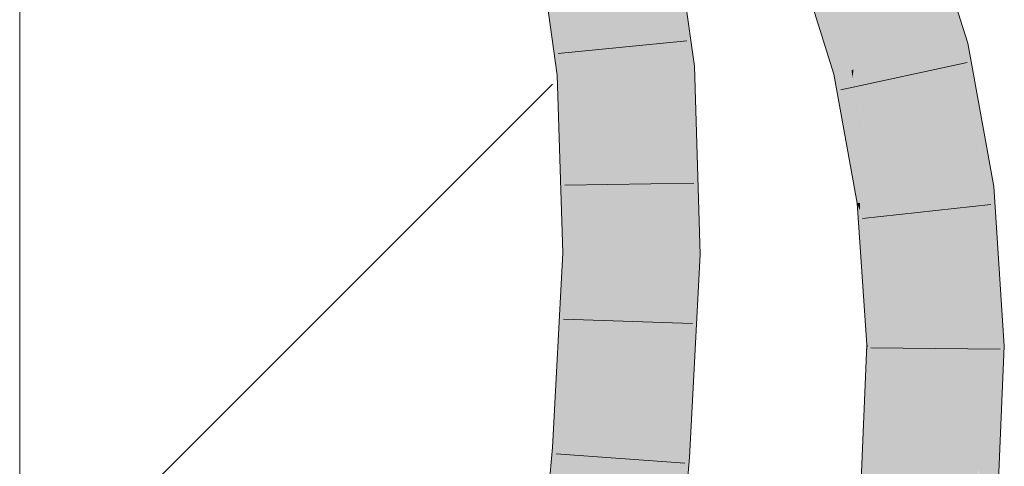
# Model space of a CAD drawing. Extents: x -620 to 300, y 62 to 1107.
# Tile 260 of 290: x 192.665 to 194.456, y 920.2 to 921.013. Entities that reach past the tile are written whole.
import ezdxf

# ---------------------------------------------------------------- set-up
doc = ezdxf.new("R2010")
doc.units = 0
doc.layers.get('0').update_dxf_attribs({"lineweight": 35})
doc.layers.add('E_Detail_Linie_Text_Bem', color=7, linetype='Continuous', lineweight=13)
for name, color, linetype, lineweight, true_color in [('E_Detail_Wandschraffur', 7, 'Continuous', 5, 0xc0c0c0), ('E_Leerrohr 25-A06G9GDD8I', 7, 'Continuous', 9, 0xff8000), ('E_Leerrohr 25-Shading', 7, 'Continuous', 9, 0xff8000)]:
    doc.layers.add(name, color=color, linetype=linetype, lineweight=lineweight, true_color=true_color)

# ---------------------------------------------------------------- blocks, each defined once
blk = doc.blocks.new('Shading-A06G9G198I', base_point=(260.3156, 751.1562))
at = {"layer": 'E_Leerrohr 25-Shading', "color": 31, "true_color": 0xfabd7f}
for points in [[(194.2215, 921.0898), (194.2777, 920.9438), (194.3041, 921.1214), (194.3541, 920.9615)], [(193.7676, 920.9197), (193.8558, 920.9254), (193.7466, 921.0703), (193.8334, 921.0869)], [(194.139, 921.0583), (194.1819, 920.9218), (194.2118, 921.0861), (194.2278, 920.9324)], [(194.2278, 920.9324), (194.268, 920.9416), (194.2118, 921.0861), (194.2215, 921.0898)], [(194.2215, 921.0898), (194.268, 920.9416), (194.2777, 920.9438)], [(193.7127, 920.9162), (193.7267, 921.0665), (193.6794, 920.914), (193.6782, 921.0572)], [(193.7392, 920.9179), (193.7429, 921.0696), (193.7127, 920.9162), (193.7267, 921.0665)], [(193.7429, 921.0696), (193.7392, 920.9179), (193.7464, 920.972)], [(193.7483, 920.9185), (193.7676, 920.9197), (193.7429, 921.0696), (193.7466, 921.0703)], [(193.6782, 921.0572), (193.6598, 921.0536), (193.6794, 920.914)], [(193.7392, 920.9179), (193.7483, 920.9185), (193.7464, 920.972)], [(194.3547, 920.6989), (194.4005, 920.7045), (194.2777, 920.9438), (194.3541, 920.9615)], [(194.2378, 920.6848), (194.3128, 920.6938), (194.2278, 920.9324), (194.268, 920.9416)], [(194.2777, 920.9438), (194.268, 920.9416), (194.3547, 920.6989), (194.3285, 920.6957)], [(194.268, 920.9416), (194.3128, 920.6938), (194.3285, 920.6957)], [(193.7779, 920.5865), (193.8663, 920.5854), (193.7676, 920.9197), (193.8558, 920.9254)], [(194.214, 920.9292), (194.1819, 920.9218), (194.225, 920.6834)], [(194.2278, 920.9324), (194.214, 920.9292), (194.225, 920.6832), (194.225, 920.6834)], [(194.2278, 920.9324), (194.225, 920.6832), (194.2378, 920.6848)], [(193.7127, 920.9162), (193.6794, 920.914), (193.6895, 920.5877)], [(193.7025, 920.5875), (193.7392, 920.9179), (193.6895, 920.5877), (193.7127, 920.9162)], [(193.743, 920.9182), (193.7392, 920.9179), (193.7051, 920.5875), (193.7025, 920.5875)], [(193.7423, 920.587), (193.7483, 920.9185), (193.7051, 920.5875), (193.743, 920.9182)], [(193.7423, 920.587), (193.7779, 920.5865), (193.7483, 920.9185), (193.7676, 920.9197)], [(194.2354, 920.53), (194.3128, 920.6938), (194.2378, 920.6848)], [(194.2354, 920.53), (194.2428, 920.4203), (194.3128, 920.6938), (194.3312, 920.4195)], [(194.3285, 920.6957), (194.3128, 920.6938), (194.3412, 920.6282)], [(194.3412, 920.6282), (194.3128, 920.6938), (194.3804, 920.4191), (194.3312, 920.4195)], [(194.3547, 920.6989), (194.3285, 920.6957), (194.4174, 920.452), (194.3412, 920.6282)], [(194.4174, 920.452), (194.4005, 920.7045), (194.3547, 920.6989)], [(194.225, 920.6832), (194.2354, 920.53), (194.2378, 920.6848)], [(194.4174, 920.452), (194.3412, 920.6282), (194.4196, 920.4188), (194.3804, 920.4191)], [(193.6705, 920.2311), (193.7423, 920.587), (193.7051, 920.5875)], [(193.6705, 920.2311), (193.7051, 920.5875), (193.6723, 920.2643), (193.7025, 920.5875)], [(193.7423, 920.587), (193.6705, 920.2311), (193.7206, 920.2275)], [(193.7025, 920.5875), (193.6895, 920.5877), (193.6723, 920.2643)], [(193.7206, 920.2275), (193.7587, 920.2248), (193.7423, 920.587), (193.7779, 920.5865)], [(193.7587, 920.2248), (193.8469, 920.2184), (193.7779, 920.5865), (193.8663, 920.5854)], [(194.2428, 920.4203), (194.2171, 919.8163), (194.3243, 920.2563), (194.2433, 919.814)], [(194.2428, 920.4203), (194.3243, 920.2563), (194.3312, 920.4195)], [(194.3051, 919.8087), (194.3932, 919.8011), (194.3312, 920.4195), (194.4196, 920.4188)], [(194.2433, 919.814), (194.3051, 919.8087), (194.3243, 920.2563)], [(193.6705, 920.2311), (193.6373, 919.8589), (193.7206, 920.2275), (193.6914, 919.8542)], [(193.6914, 919.8542), (193.7253, 919.8513), (193.7206, 920.2275), (193.7587, 920.2248)], [(193.7253, 919.8513), (193.8134, 919.8436), (193.7587, 920.2248), (193.8469, 920.2184)]]:
    blk.add_solid(points, dxfattribs=at)
at = {"layer": 'E_Leerrohr 25-Shading', "color": 43, "true_color": 0xd7ab7f}
for points in [[(194.3041, 921.1214), (194.3541, 920.9615), (194.306, 921.1222), (194.3693, 920.965)], [(194.308, 921.1229), (194.306, 921.1222), (194.3679, 920.9826), (194.3536, 921.0038)], [(194.3748, 920.9662), (194.3898, 920.9697), (194.308, 921.1229), (194.3383, 921.1345)], [(193.8344, 921.0867), (193.8334, 921.0869), (193.8636, 920.926), (193.8558, 920.9254)], [(193.8923, 920.9278), (193.8716, 921.0781), (193.853, 920.9843), (193.8344, 921.0867)], [(193.6238, 921.0468), (193.6387, 920.9412), (193.6264, 921.0472)], [(193.6583, 921.0533), (193.6264, 921.0472), (193.6586, 921.0473), (193.6387, 920.9412)], [(193.6586, 921.0473), (193.6387, 920.9412), (193.6649, 920.9131), (193.6429, 920.9117)], [(193.6752, 920.9138), (193.6595, 921.0522), (193.6649, 920.9131), (193.6586, 921.0473)], [(193.6598, 921.0536), (193.6595, 921.0522), (193.6764, 920.9138), (193.6752, 920.9138)], [(193.6794, 920.914), (193.6598, 921.0536), (193.6764, 920.9138)], [(194.1085, 921.0466), (194.1257, 920.9786), (194.1187, 921.0505), (194.129, 920.9985)], [(194.1187, 921.0505), (194.129, 920.9985), (194.1275, 921.0539), (194.1337, 921.0264)], [(194.1337, 921.0264), (194.1425, 920.9867), (194.1373, 921.048), (194.14, 921.037)], [(194.1782, 920.921), (194.1819, 920.9218), (194.139, 921.0582), (194.139, 921.0583)], [(194.14, 921.037), (194.1699, 920.919), (194.139, 921.0582), (194.1782, 920.921)], [(194.1085, 921.0466), (194.1078, 921.0464), (194.1257, 920.9786), (194.1122, 921.0215)], [(194.1582, 920.9163), (194.1699, 920.919), (194.1425, 920.9867), (194.14, 921.037)], [(194.1462, 920.9136), (194.1425, 920.9867), (194.129, 920.9985), (194.1337, 921.0264)], [(194.129, 920.9985), (194.1257, 920.9786), (194.1454, 920.916)], [(194.1462, 920.9136), (194.129, 920.9985), (194.1454, 920.916)], [(194.3536, 921.0038), (194.3693, 920.965), (194.3679, 920.9826), (194.3748, 920.9662)], [(193.8923, 920.9278), (193.853, 920.9843), (193.8663, 920.9261)], [(193.853, 920.9843), (193.8636, 920.926), (193.8663, 920.9261)], [(194.1425, 920.9867), (194.1462, 920.9136), (194.1582, 920.9163)], [(194.3541, 920.9615), (194.4005, 920.7045), (194.3693, 920.965), (194.4306, 920.7081)], [(194.3693, 920.965), (194.4135, 920.8383), (194.3748, 920.9662)], [(194.4214, 920.7849), (194.4135, 920.8383), (194.4037, 920.8209), (194.3693, 920.965)], [(194.4135, 920.8383), (194.3898, 920.9697), (194.3748, 920.9662)], [(193.8558, 920.9254), (193.8663, 920.5854), (193.8636, 920.926), (193.881, 920.5853)], [(193.8636, 920.926), (193.9004, 920.6672), (193.8663, 920.9261)], [(193.9004, 920.6672), (193.8636, 920.926), (193.8918, 920.5851), (193.872, 920.7618)], [(193.9004, 920.6672), (193.8923, 920.9278), (193.8663, 920.9261)], [(194.18, 920.907), (194.1819, 920.9218), (194.1782, 920.921)], [(194.209, 920.6813), (194.1819, 920.9218), (194.18, 920.907)], [(194.209, 920.6813), (194.2188, 920.6825), (194.1819, 920.9218), (194.182, 920.921)], [(193.6649, 920.9131), (193.6429, 920.9117), (193.6625, 920.5881), (193.6529, 920.5882)], [(193.6752, 920.9138), (193.6649, 920.9131), (193.6816, 920.5878), (193.6625, 920.5881)], [(193.6752, 920.9138), (193.6759, 920.8765), (193.6764, 920.9138)], [(193.6759, 920.8765), (193.6794, 920.914), (193.6764, 920.9138)], [(193.6759, 920.8765), (193.6816, 920.5878), (193.6794, 920.914), (193.6895, 920.5877)], [(194.1462, 920.9136), (194.1667, 920.8), (194.1582, 920.9163)], [(194.1582, 920.9163), (194.1667, 920.8), (194.1699, 920.919), (194.1751, 920.8671)], [(194.1699, 920.919), (194.1751, 920.8671), (194.1782, 920.921), (194.18, 920.907)], [(194.18, 920.907), (194.1751, 920.8671), (194.209, 920.6813), (194.1937, 920.6794)], [(194.2188, 920.6825), (194.225, 920.6832), (194.182, 920.921)], [(194.1751, 920.8671), (194.1667, 920.8), (194.1937, 920.6794), (194.1887, 920.6788)], [(194.4241, 920.7795), (194.4135, 920.8383), (194.4214, 920.7849)], [(194.4328, 920.7084), (194.4214, 920.7849), (194.4186, 920.7587), (194.4037, 920.8209)], [(194.4369, 920.7089), (194.4241, 920.7795), (194.4328, 920.7084), (194.4214, 920.7849)], [(193.872, 920.7618), (193.881, 920.5853), (193.8918, 920.5851)], [(194.4186, 920.7587), (194.4306, 920.7081), (194.4328, 920.7084)], [(194.4005, 920.7045), (194.4492, 920.5239), (194.4306, 920.7081)], [(194.4306, 920.7081), (194.4492, 920.5239), (194.4328, 920.7084), (194.4393, 920.6721)], [(194.4393, 920.6721), (194.4369, 920.7089), (194.4328, 920.7084)], [(194.4492, 920.5239), (194.4005, 920.7045), (194.4214, 920.4188), (194.4174, 920.452)], [(194.1937, 920.6794), (194.1887, 920.6788), (194.1932, 920.6644)], [(194.1932, 920.6644), (194.1887, 920.6788), (194.1921, 920.6284)], [(194.209, 920.6813), (194.1937, 920.6794), (194.2087, 920.615), (194.1932, 920.6644)], [(194.2087, 920.615), (194.2209, 920.5762), (194.209, 920.6813), (194.2188, 920.6825)], [(194.2209, 920.5762), (194.2354, 920.53), (194.2188, 920.6825), (194.225, 920.6832)], [(193.9004, 920.6672), (193.8918, 920.5851), (193.9029, 920.585)], [(194.1921, 920.6284), (194.2084, 920.5471), (194.1932, 920.6644), (194.2087, 920.615)], [(194.2062, 920.4206), (194.2078, 920.4206), (194.1921, 920.6284), (194.2084, 920.5471)], [(194.2087, 920.615), (194.2084, 920.5471), (194.2209, 920.5762), (194.2229, 920.4746)], [(193.6549, 920.4351), (193.6625, 920.5881), (193.6358, 920.2673), (193.6529, 920.5882)], [(193.6648, 920.2649), (193.6816, 920.5878), (193.6465, 920.2662), (193.6625, 920.5881)], [(193.6816, 920.5878), (193.6648, 920.2649), (193.6895, 920.5877), (193.6723, 920.2643)], [(193.881, 920.5853), (193.8663, 920.5854), (193.8498, 920.2183), (193.8505, 920.287)], [(193.881, 920.5853), (193.8498, 920.2183), (193.8627, 920.2173)], [(193.881, 920.5853), (193.8627, 920.2173), (193.8965, 920.4643), (193.8834, 920.2159)], [(193.881, 920.5853), (193.8965, 920.4643), (193.8918, 920.5851)], [(193.8965, 920.4643), (193.9029, 920.585), (193.8918, 920.5851)], [(194.2229, 920.4746), (194.2337, 920.4203), (194.2209, 920.5762), (194.2354, 920.53)], [(194.2084, 920.5471), (194.2078, 920.4206), (194.2229, 920.4746), (194.224, 920.4205)], [(194.2354, 920.53), (194.2337, 920.4203), (194.2402, 920.4203)], [(194.2402, 920.4203), (194.2428, 920.4203), (194.2354, 920.53)], [(194.4492, 920.5239), (194.4214, 920.4188), (194.4562, 920.4185)], [(194.224, 920.4205), (194.2337, 920.4203), (194.2229, 920.4746)], [(194.4174, 920.452), (194.4196, 920.4188), (194.4214, 920.4188)], [(193.6465, 920.2663), (193.6549, 920.4351), (193.6358, 920.2673)], [(194.1913, 919.8185), (194.2337, 920.4203), (194.2055, 920.4033), (194.2078, 920.4206)], [(194.2402, 920.4203), (194.2337, 920.4203), (194.2095, 919.8169), (194.1913, 919.8185)], [(194.2078, 920.4206), (194.2062, 920.4206), (194.2055, 920.4033)], [(194.2402, 920.4203), (194.2309, 920.2375), (194.2428, 920.4203), (194.2428, 920.4198)], [(194.1913, 919.8185), (194.2055, 920.4033), (194.1806, 919.8194)], [(194.2309, 920.2375), (194.2095, 919.8169), (194.2428, 920.4198), (194.2171, 919.8163)], [(194.4343, 919.905), (194.4196, 920.4188), (194.413, 919.7995), (194.41, 920.194)], [(194.4196, 920.4188), (194.4343, 919.905), (194.4214, 920.4188)], [(194.4343, 919.905), (194.4562, 920.4185), (194.4214, 920.4188)], [(193.8505, 920.287), (193.8469, 920.2184), (193.8498, 920.2183)], [(193.634, 920.2337), (193.6449, 920.2329), (193.6358, 920.2673), (193.6465, 920.2663)], [(193.663, 920.2316), (193.6648, 920.2649), (193.6449, 920.2329), (193.6465, 920.2662)], [(193.6667, 920.2647), (193.6648, 920.2649), (193.6644, 920.2315), (193.663, 920.2316)], [(193.6723, 920.2643), (193.6667, 920.2647), (193.6705, 920.2311), (193.6644, 920.2315)], [(193.6024, 919.8619), (193.6218, 919.8922), (193.634, 920.2337), (193.6353, 920.0907)], [(193.6024, 919.8619), (193.634, 920.2337), (193.6163, 920.0353)], [(193.6449, 920.2329), (193.634, 920.2337), (193.6353, 920.0907)], [(193.6368, 919.9155), (193.663, 920.2316), (193.6353, 920.0907), (193.6449, 920.2329)], [(193.6705, 920.2311), (193.663, 920.2316), (193.6373, 919.8589), (193.6368, 919.9155)], [(193.8498, 920.2183), (193.8469, 920.2184), (193.8274, 919.8424), (193.8134, 919.8436)], [(193.8498, 920.2183), (193.8274, 919.8424), (193.8399, 919.975)], [(193.8274, 919.8424), (193.8499, 919.8405), (193.8627, 920.2173), (193.8834, 920.2159)], [(193.8627, 920.2173), (193.8498, 920.2183), (193.8399, 919.975)]]:
    blk.add_solid(points, dxfattribs=at)
blk = doc.blocks.new('Referenz-A06G9GDJ8I')
at = {"layer": 'E_Detail_Linie_Text_Bem', "linetype": 'Continuous', "ltscale": 0.13}
blk.add_line((192.6646, 910.8438), (192.6646, 922.6438), dxfattribs=at)
at = {"layer": 'E_Detail_Wandschraffur', "linetype": 'ByBlock', "ltscale": 0.13}
blk.add_line((192.6646, 919.9258), (193.6344, 920.8956), dxfattribs=at)
at = {"layer": 'E_Leerrohr 25-A06G9GDD8I', "linetype": 'Continuous', "ltscale": 0.13}
for p, q in [((194.3898, 920.9697), (194.3383, 921.1345)), ((193.8923, 920.9278), (193.8694, 921.0938)), ((193.6429, 920.9117), (193.6238, 921.0468)), ((194.1462, 920.9135), (194.1048, 921.0452)), ((193.8785, 920.9745), (193.6447, 920.951)), ((194.4369, 920.7089), (194.3898, 920.9697)), ((193.9029, 920.585), (193.8923, 920.9278)), ((194.3886, 920.9348), (194.1589, 920.8851)), ((193.6529, 920.5882), (193.6429, 920.9117)), ((194.1887, 920.6788), (194.1462, 920.9135)), ((193.8915, 920.7152), (193.6565, 920.7113)), ((194.4562, 920.4184), (194.4369, 920.7089)), ((194.2062, 920.4206), (194.1887, 920.6788)), ((194.4317, 920.676), (194.198, 920.651)), ((193.634, 920.2337), (193.6529, 920.5882)), ((193.8834, 920.2159), (193.9029, 920.585)), ((193.8888, 920.4596), (193.6539, 920.4673)), ((194.1806, 919.8194), (194.2062, 920.4206)), ((194.4485, 920.413), (194.2135, 920.4152)), ((194.4297, 919.798), (194.4562, 920.4184)), ((193.6008, 919.8621), (193.634, 920.2337)), ((193.8749, 920.2054), (193.6405, 920.2223)), ((193.8499, 919.8405), (193.8834, 920.2159))]:
    blk.add_line(p, q, dxfattribs=at)

msp = doc.modelspace()

# ---------------------------------------------------------------- block references
at = {"color": 8, "lineweight": 25, "ltscale": 0.25, "true_color": 0x808080}
msp.add_blockref('Referenz-A06G9GDJ8I', (0, 0), dxfattribs=at)
msp.add_blockref('Shading-A06G9G198I', (260.3156, 751.1562))

doc.saveas('drawing.dxf')
